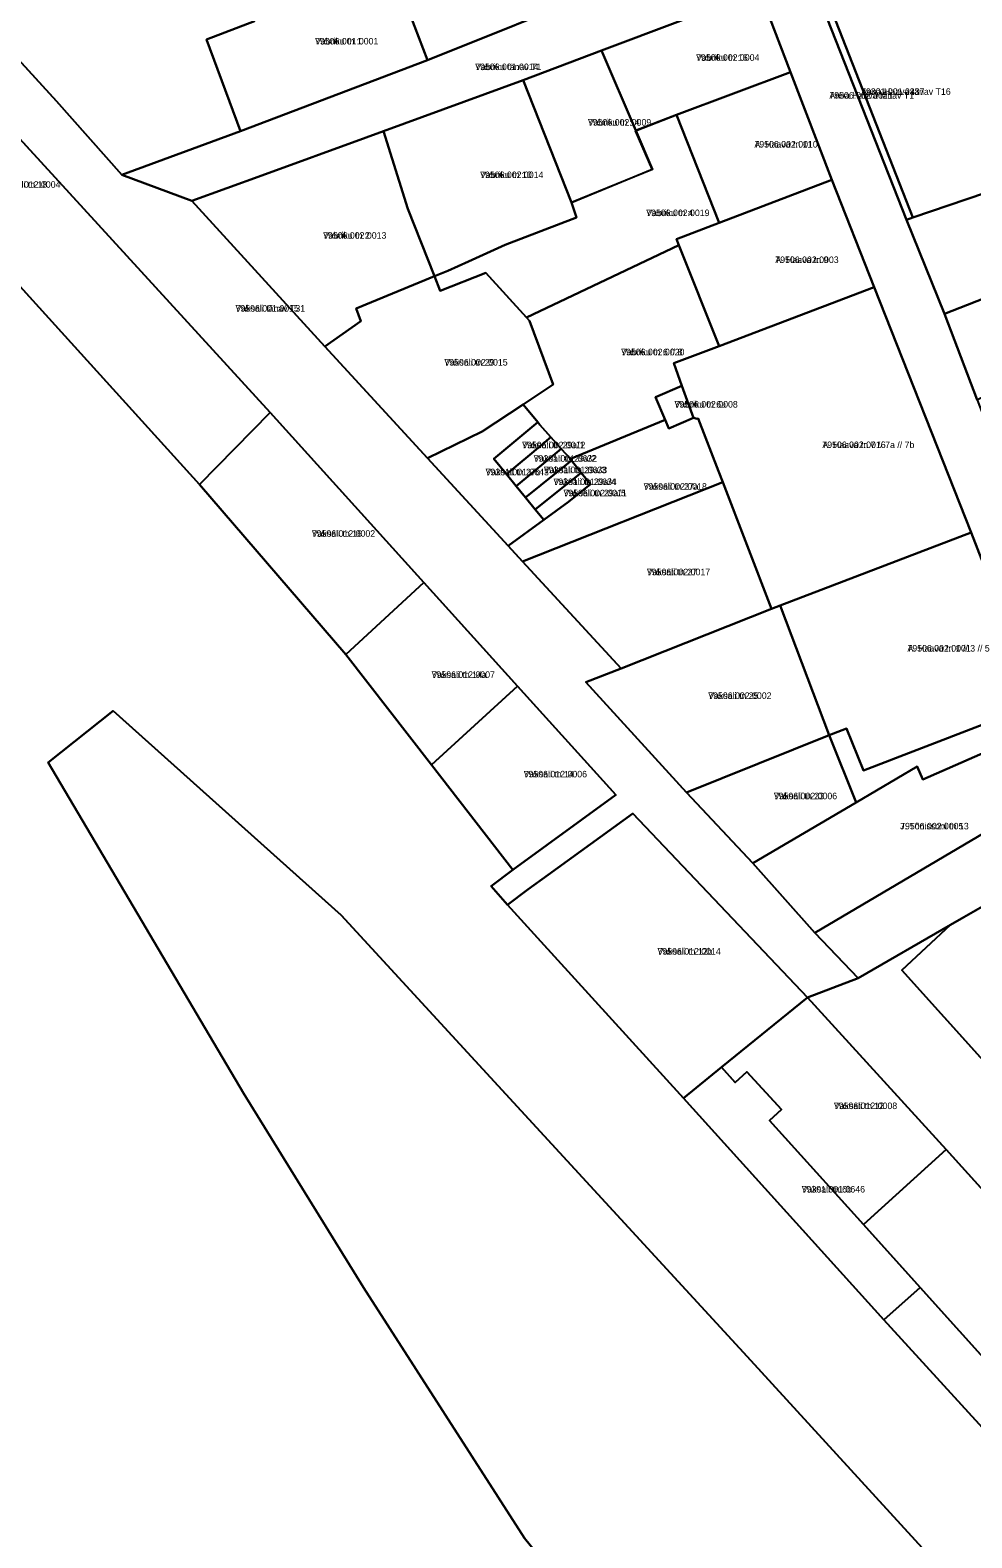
# Model space of a CAD drawing. Extents: x 643847 to 663718, y 6468443 to 6482775.
# Drawn here: x 658080 to 658295.7, y 6473561.4 to 6473906.7 of the extents above; entities that cross this region are included whole.
import ezdxf

# ---------------------------------------------------------------- set-up
doc = ezdxf.new("R2010")
doc.units = 0
for name, color, linetype in [('L_AADRESS', 7, 'Continuous'), ('PIIR', 7, 'Continuous'), ('TUNNUS', 7, 'Continuous')]:
    doc.layers.add(name, color=color, linetype=linetype)

msp = doc.modelspace()

# ---------------------------------------------------------------- linework, layer by layer
at = {"layer": 'PIIR'}
for points in [[(658101.04, 6473873.61), (658086.01, 6473890.45), (658029.79, 6473952.09), (658029.64, 6473957.09), (658038.99, 6473963.11), (658061.45, 6473977.65), (658081.88, 6473955.21), (658087.53, 6473958.66), (658091.56, 6473954.23), (658130.32, 6473911.62), (658131.37, 6473908.78), (658120.43, 6473904.62), (658128.18, 6473883.63)], [(658171.03, 6473899.88), (658162.13, 6473923.26), (658160.07, 6473928.07), (658151.34, 6473951.87), (658160.05, 6473957.03), (658163.59, 6473947.38), (658167.59, 6473948.88), (658170.86, 6473950.12), (658173.97, 6473951.29), (658177.46, 6473952.6), (658180.61, 6473953.79), (658184.44, 6473955.23), (658180.68, 6473964.67), (658190.29, 6473968.22), (658191.17, 6473965.92), (658196.47, 6473951.96), (658206.72, 6473928.6), (658211.43, 6473916.15)], [(658282.24, 6473863.8), (658259.97, 6473920.55), (658313.93, 6473941.17), (658325.42, 6473910.87), (658336.39, 6473882.72), (658326.29, 6473879.54), (658306.94, 6473872.23)], [(658009.87, 6473917.01), (658029.85, 6473934.04), (658135.02, 6473819.12), (658118.84, 6473802.63), (658043.02, 6473886.19)], [(658101.04, 6473873.61), (658128.18, 6473883.63), (658171.03, 6473899.88), (658211.43, 6473916.15), (658241.76, 6473927.55), (658247.08, 6473915.71), (658210.88, 6473902.09), (658192.95, 6473895.3), (658160.95, 6473883.62), (658156.96, 6473882.17), (658133.07, 6473873.45), (658117.06, 6473867.6)], [(658120.43, 6473904.62), (658131.37, 6473908.78), (658130.32, 6473911.62), (658162.13, 6473923.26), (658171.03, 6473899.88), (658128.18, 6473883.63)], [(658280.75, 6473863.29), (658258.47, 6473919.96), (658259.97, 6473920.55), (658282.24, 6473863.8)], [(658247.08, 6473915.71), (658254.22, 6473897.08), (658228.09, 6473887.34), (658218.78, 6473883.72), (658210.88, 6473902.09)], [(658210.88, 6473902.09), (658218.78, 6473883.72), (658222.6, 6473874.85), (658204.01, 6473867.29), (658192.95, 6473895.3)], [(658160.95, 6473883.62), (658192.95, 6473895.3), (658204.01, 6473867.29), (658205.13, 6473863.8), (658188.81, 6473857.56), (658180.43, 6473853.75), (658175.71, 6473851.6), (658172.64, 6473850.4), (658166.56, 6473865.8)], [(658263.64, 6473872.41), (658237.84, 6473862.6), (658228.09, 6473887.34), (658254.22, 6473897.08)], [(658175.71, 6473851.6), (658180.43, 6473853.75), (658188.81, 6473857.56), (658205.13, 6473863.8), (658204.01, 6473867.29), (658222.51, 6473874.86), (658218.69, 6473883.69), (658228.09, 6473887.34), (658237.84, 6473862.6), (658228.08, 6473858.89), (658228.63, 6473857.48), (658193.68, 6473840.94), (658184.37, 6473851.13), (658173.96, 6473847.05), (658172.64, 6473850.4)], [(658117.06, 6473867.6), (658133.07, 6473873.45), (658156.96, 6473882.17), (658160.95, 6473883.62), (658166.56, 6473865.8), (658172.64, 6473850.4), (658154.71, 6473842.94), (658155.79, 6473840.05), (658147.53, 6473834.31)], [(658273.35, 6473847.87), (658237.84, 6473834.37), (658228.63, 6473857.48), (658228.08, 6473858.89), (658237.84, 6473862.6), (658263.64, 6473872.41)], [(658280.75, 6473863.29), (658282.24, 6473863.8), (658306.94, 6473872.23), (658314.81, 6473851.7), (658289.46, 6473841.72)], [(658228.63, 6473857.48), (658237.84, 6473834.37), (658227.43, 6473830.42), (658229.3, 6473825.26), (658223.24, 6473822.67), (658225.48, 6473817.46), (658203.75, 6473808.54), (658201.67, 6473810.81), (658199.26, 6473813.47), (658196.79, 6473816.31), (658196.29, 6473816.92), (658192.93, 6473821.01), (658199.81, 6473825.56), (658194.42, 6473840.15), (658193.68, 6473840.94)], [(658171.01, 6473808.68), (658147.53, 6473834.31), (658155.79, 6473840.05), (658154.71, 6473842.94), (658172.64, 6473850.4), (658173.96, 6473847.05), (658184.37, 6473851.13), (658193.68, 6473840.94), (658194.42, 6473840.15), (658199.81, 6473825.56), (658192.93, 6473821.01), (658183.55, 6473814.81)], [(658514.46, 6473843.45), (658556.86, 6473852.41), (658541.5, 6473836.96), (658514.26, 6473829.68), (658494.21, 6473824.54), (658442.37, 6473793.74), (658309.27, 6473712.35), (658290.82, 6473701.78), (658269.71, 6473689.61), (658259.77, 6473699.96), (658317.3, 6473733.98), (658330.24, 6473741.66), (658346.43, 6473751.28), (658357.25, 6473757.71), (658375.67, 6473768.82), (658393.18, 6473779.38), (658401.53, 6473784.59), (658429.28, 6473801.19), (658442.52, 6473808.99), (658492.52, 6473838.53)], [(658296.95, 6473822.07), (658289.46, 6473841.72), (658314.81, 6473851.7), (658321.75, 6473833)], [(658273.35, 6473847.87), (658295.54, 6473791.66), (658251.82, 6473774.97), (658249.85, 6473774.19), (658238.67, 6473803.2), (658237.69, 6473805.75), (658233.06, 6473817.81), (658232.79, 6473817.69), (658231.96, 6473817.93), (658229.3, 6473825.26), (658227.43, 6473830.42), (658237.84, 6473834.37)], [(658229.3, 6473825.26), (658231.96, 6473817.93), (658226.33, 6473815.47), (658225.48, 6473817.46), (658223.24, 6473822.67)], [(658170.21, 6473780.2), (658152.29, 6473763.75), (658118.84, 6473802.63), (658135.02, 6473819.12)], [(658189.15, 6473805), (658191.32, 6473802.29), (658193.46, 6473799.71), (658195.72, 6473796.94), (658197.66, 6473794.57), (658189.51, 6473788.59), (658171.01, 6473808.68), (658183.55, 6473814.81), (658192.93, 6473821.01), (658196.29, 6473816.92), (658186.25, 6473808.56)], [(658189.15, 6473805), (658186.25, 6473808.56), (658196.29, 6473816.92), (658196.79, 6473816.31), (658199.26, 6473813.47), (658194.5, 6473809.47)], [(658192.79, 6473785.01), (658189.51, 6473788.59), (658197.66, 6473794.57), (658203.33, 6473798.73), (658208.34, 6473802.76), (658206.24, 6473805.35), (658204.05, 6473808.15), (658203.75, 6473808.54), (658225.48, 6473817.46), (658226.33, 6473815.47), (658231.96, 6473817.93), (658232.79, 6473817.69), (658233.06, 6473817.81), (658237.69, 6473805.75), (658238.67, 6473803.2)], [(658191.32, 6473802.29), (658189.15, 6473805), (658194.5, 6473809.47), (658199.26, 6473813.47), (658201.67, 6473810.81)], [(658191.32, 6473802.29), (658201.67, 6473810.81), (658203.75, 6473808.54), (658204.05, 6473808.15), (658193.46, 6473799.71)], [(658204.05, 6473808.15), (658206.24, 6473805.35), (658201.14, 6473801.27), (658195.72, 6473796.94), (658193.46, 6473799.71)], [(658197.66, 6473794.57), (658195.72, 6473796.94), (658201.14, 6473801.27), (658206.24, 6473805.35), (658208.34, 6473802.76), (658203.33, 6473798.73)], [(658215.36, 6473760.56), (658192.79, 6473785.01), (658238.67, 6473803.2), (658249.85, 6473774.19)], [(658270.91, 6473737.15), (658267, 6473746.79), (658263.01, 6473745.24), (658251.82, 6473774.97), (658295.54, 6473791.66), (658310.78, 6473752.52)], [(658170.21, 6473780.2), (658191.65, 6473756.48), (658171.93, 6473738.43), (658152.29, 6473763.75)], [(658263.01, 6473745.24), (658230.37, 6473732.13), (658207.3, 6473757.39), (658215.36, 6473760.56), (658249.85, 6473774.19), (658251.82, 6473774.97)], [(658171.93, 6473738.43), (658191.65, 6473756.48), (658214.2, 6473731.56), (658190.55, 6473714.42)], [(658099.05, 6473750.83), (658151.22, 6473704.05), (658244.25, 6473602.92), (658338.37, 6473500.05), (658375.52, 6473459.45), (658417.14, 6473414.88), (658466.64, 6473360.53), (658541.04, 6473281.9), (658538.55, 6473278.55), (658431.43, 6473353.39), (658331.84, 6473425.43), (658302.17, 6473447.92), (658262.57, 6473482.37), (658235.33, 6473509.39), (658193.26, 6473561.37), (658156.4, 6473618.75), (658128.89, 6473663.26), (658084.14, 6473738.99)], [(658099.05, 6473750.83), (658084.14, 6473738.99), (658128.89, 6473663.26), (658156.4, 6473618.75), (658193.26, 6473561.37), (658235.33, 6473509.39), (658262.57, 6473482.37), (658302.17, 6473447.92), (658331.84, 6473425.43), (658431.43, 6473353.39), (658538.55, 6473278.55), (658541.04, 6473281.9), (658466.64, 6473360.53), (658417.14, 6473414.88), (658375.52, 6473459.45), (658338.37, 6473500.05), (658244.25, 6473602.92), (658151.22, 6473704.05)], [(658259.77, 6473699.96), (658245.53, 6473715.9), (658269.19, 6473729.85), (658283.17, 6473738.05), (658284.49, 6473735.1), (658312.49, 6473747.38), (658317.3, 6473733.98)], [(658230.37, 6473732.13), (658263.01, 6473745.24), (658269.19, 6473729.85), (658245.53, 6473715.9)], [(658218.03, 6473727.3), (658258.09, 6473685.16), (658238.38, 6473669.19), (658229.64, 6473662.1), (658196.26, 6473698.8), (658189.32, 6473706.43), (658194.05, 6473709.87), (658198.67, 6473713.23)], [(658309.19, 6473712.32), (658354.81, 6473662.5), (658328.17, 6473637.64), (658279.65, 6473691.46), (658290.82, 6473701.78)], [(658258.09, 6473685.16), (658289.86, 6473650.34), (658270.89, 6473633.17), (658249.41, 6473656.99), (658252.12, 6473659.52), (658244.18, 6473668.14), (658241.54, 6473665.72), (658238.38, 6473669.19)], [(658238.38, 6473669.19), (658241.54, 6473665.72), (658244.18, 6473668.14), (658252.12, 6473659.52), (658249.41, 6473656.99), (658270.89, 6473633.17), (658283.85, 6473618.78), (658275.56, 6473611.36), (658229.64, 6473662.1)], [(658270.89, 6473633.17), (658289.86, 6473650.34), (658318.62, 6473618.5), (658320.91, 6473601.52), (658317.61, 6473598.5), (658313, 6473594.24), (658305.83, 6473602.18), (658301.93, 6473598.73), (658283.85, 6473618.78)], [(658275.56, 6473611.36), (658283.85, 6473618.78), (658301.93, 6473598.73), (658305.83, 6473602.18), (658313, 6473594.24), (658317.61, 6473598.5), (658366.83, 6473544.68), (658349.61, 6473528.79), (658347.37, 6473526.74), (658304.13, 6473573.95), (658307.09, 6473576.85)]]:
    msp.add_lwpolyline(points, close=True, dxfattribs=at)
for points in [[(658029.79, 6473952.09), (658086.01, 6473890.45), (658101.04, 6473873.61), (658117.06, 6473867.6), (658147.53, 6473834.31), (658171.01, 6473808.68), (658189.51, 6473788.59), (658192.79, 6473785.01), (658215.36, 6473760.56), (658207.3, 6473757.39), (658230.37, 6473732.13), (658245.53, 6473715.9), (658259.77, 6473699.96), (658269.71, 6473689.61), (658258.09, 6473685.16), (658218.03, 6473727.3), (658198.67, 6473713.23), (658194.05, 6473709.87), (658189.32, 6473706.43), (658185.61, 6473710.65), (658190.55, 6473714.42), (658214.2, 6473731.56), (658191.65, 6473756.48), (658170.21, 6473780.2), (658135.02, 6473819.12), (658029.85, 6473934.04)], [(658258.47, 6473919.96), (658280.75, 6473863.29), (658289.46, 6473841.72), (658296.95, 6473822.07), (658298.79, 6473817.25), (658306.94, 6473796.49), (658314.81, 6473776.72), (658319.96, 6473763.49), (658328.26, 6473742.2), (658330.24, 6473741.66), (658317.3, 6473733.98), (658312.49, 6473747.38), (658284.49, 6473735.1), (658283.17, 6473738.05), (658269.19, 6473729.85), (658263.01, 6473745.24), (658267, 6473746.79), (658270.91, 6473737.15), (658310.78, 6473752.52), (658295.54, 6473791.66), (658273.35, 6473847.87), (658263.64, 6473872.41), (658254.22, 6473897.08), (658247.08, 6473915.71)], [(658043.02, 6473886.19), (658118.84, 6473802.63), (658152.29, 6473763.75), (658171.93, 6473738.43), (658190.55, 6473714.42), (658185.61, 6473710.65), (658189.32, 6473706.43), (658196.26, 6473698.8), (658229.64, 6473662.1), (658275.56, 6473611.36), (658307.09, 6473576.85), (658304.13, 6473573.95), (658347.37, 6473526.74)], [(658366.83, 6473544.68), (658317.61, 6473598.5), (658320.91, 6473601.52), (658318.62, 6473618.5), (658289.86, 6473650.34), (658258.09, 6473685.16), (658269.71, 6473689.61), (658290.82, 6473701.78), (658279.65, 6473691.46), (658328.17, 6473637.64), (658335.17, 6473629.93), (658347.08, 6473627.77), (658368.25, 6473619.12), (658385.31, 6473600.4), (658413.74, 6473568.97), (658400.82, 6473552.42)]]:
    msp.add_lwpolyline(points, dxfattribs=at)

# ---------------------------------------------------------------- texts
at = {"layer": 'L_AADRESS'}
for s, p in [('Vabriku tn 1', (658145.27, 6473903.45)), ('Vabriku tn 16', (658232.56, 6473899.71)), ('Vabriku tänav T1', (658181.95, 6473897.58)), ('Anna Haava tänav T1', (658263.09, 6473891.04)), ('Anna Haava tänav T16', (658270.36, 6473891.91)), ('Vabriku tn 14', (658207.78, 6473884.87)), ('A. Haava tn 11', (658245.92, 6473879.84)), ('Vabriku tn 10', (658183.08, 6473872.85)), ('Vaksali tn 18', (658072.45, 6473870.63)), ('Vabriku tn 4', (658221.13, 6473864.14)), ('Vabriku tn 2', (658147.11, 6473858.96)), ('A. Haava tn 9', (658250.71, 6473853.39)), ('Vaksali tänav T31', (658127.05, 6473842.26)), ('Vabriku tn 6 // 8', (658215.39, 6473832.26)), ('Vaksali tn 29', (658174.89, 6473829.9)), ('Vabriku tn 6a', (658227.6, 6473820.28)), ('Vaksali tn 29a/1', (658192.7, 6473810.96)), ('A. Haava tn 7 // 7a // 7b', (658261.48, 6473811.01)), ('Vaksali tn 29a/2', (658195.35, 6473807.88)), ('Vaksali tn 27b', (658184.33, 6473804.77)), ('Vaksali tn 29a/3', (658197.68, 6473805.26)), ('Vaksali tn 29a/4', (658199.88, 6473802.54)), ('Vaksali tn 29a/5', (658202.18, 6473799.96)), ('Vaksali tn 27a', (658220.52, 6473801.47)), ('Vaksali tn 16', (658144.53, 6473790.69)), ('Vaksali tn 27', (658221.28, 6473781.88)), ('A. Haava tn 1 // 3 // 5', (658280.97, 6473764.4)), ('Vaksali tn 14a', (658171.97, 6473758.36)), ('Vaksali tn 25', (658235.34, 6473753.55)), ('Vaksali tn 14', (658193.07, 6473735.58)), ('Vaksali tn 23', (658250.36, 6473730.57)), ('J. Tõnissoni tn 13', (658279.29, 6473723.67)), ('Vaksali tn 12b', (658223.71, 6473694.98)), ('Vaksali tn 12', (658264.12, 6473659.61)), ('Vaksali tn 6b', (658256.75, 6473640.5))]:
    msp.add_text(s, height=1.5, dxfattribs=at).set_placement(p)
at = {"layer": 'TUNNUS'}
for s, p in [('79506:001:0001', (658145.27, 6473903.45)), ('79506:002:0004', (658232.56, 6473899.71)), ('79506:001:0014', (658181.95, 6473897.58)), ('79506:002:0021', (658263.09, 6473891.04)), ('79301:001:0837', (658270.36, 6473891.91)), ('79506:002:0009', (658207.78, 6473884.87)), ('79506:002:0010', (658245.92, 6473879.84)), ('79506:002:0014', (658183.08, 6473872.85)), ('79506:012:0004', (658072.45, 6473870.63)), ('79506:002:0019', (658221.13, 6473864.14)), ('79506:002:0013', (658147.11, 6473858.96)), ('79506:002:0003', (658250.71, 6473853.39)), ('79506:001:0015', (658127.05, 6473842.26)), ('79506:002:0020', (658215.39, 6473832.26)), ('79506:002:0015', (658174.89, 6473829.9)), ('79506:002:0008', (658227.6, 6473820.28)), ('79506:002:0012', (658192.7, 6473810.96)), ('79506:002:0016', (658261.48, 6473811.01)), ('79301:001:0632', (658195.35, 6473807.88)), ('79301:001:0643', (658184.33, 6473804.77)), ('79301:001:0633', (658197.68, 6473805.26)), ('79301:001:0634', (658199.88, 6473802.54)), ('79506:002:0011', (658202.18, 6473799.96)), ('79506:002:0018', (658220.52, 6473801.47)), ('79506:012:0002', (658144.53, 6473790.69)), ('79506:002:0017', (658221.28, 6473781.88)), ('79506:002:0001', (658280.97, 6473764.4)), ('79506:012:0007', (658171.97, 6473758.36)), ('79506:002:0002', (658235.34, 6473753.55)), ('79506:012:0006', (658193.07, 6473735.58)), ('79506:002:0006', (658250.36, 6473730.57)), ('79506:002:0005', (658279.29, 6473723.67)), ('79506:012:0014', (658223.71, 6473694.98)), ('79506:012:0008', (658264.12, 6473659.61)), ('79301:001:0646', (658256.75, 6473640.5))]:
    msp.add_text(s, height=1.5, dxfattribs=at).set_placement(p)

doc.saveas('drawing.dxf')
